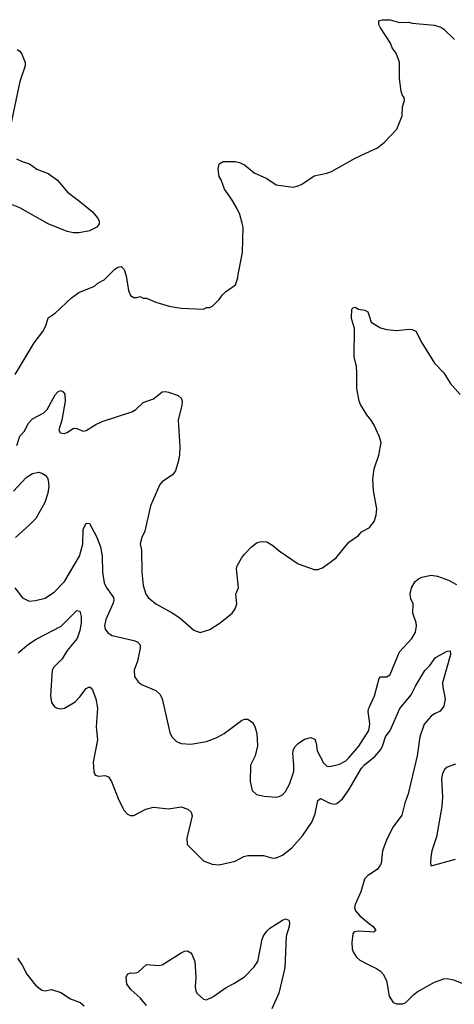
# Model space of a CAD drawing. Header units: inches. Extents: x 1934316 to 2140091, y 524953 to 667329.
# Tile 278 of 384: x 2047789 to 2050536, y 614919 to 621141. Entities that reach past the tile are written whole.
import ezdxf

# ---------------------------------------------------------------- set-up
doc = ezdxf.new("R2010")
doc.units = ezdxf.units.IN
doc.header["$MEASUREMENT"] = 0
for name, color, linetype in [('C0641', 7, 'Continuous'), ('C0642', 7, 'Continuous'), ('C0651', 7, 'Continuous'), ('C0652', 7, 'Continuous')]:
    doc.layers.add(name, color=color, linetype=linetype)

msp = doc.modelspace()

# ---------------------------------------------------------------- linework, layer by layer
at = {"layer": 'C0641', "color": 5}
for points, elevation in [([(2048158.3, 620000), (2048247.3, 619930), (2048280.7, 619890), (2048290.8, 619870), (2048291, 619850), (2048276, 619830), (2048230, 619806.6), (2048165.2, 619794.8), (2048130, 619794.5), (2048090, 619802), (2047970, 619851.8), (2047790, 619951.8), (2047748.7, 619970), (2047701, 619981), (2047670, 619994.5), (2047661.1, 620000)], 280), ([(2047760.8, 618899.2), (2047880.6, 619099.4), (2047935.6, 619170), (2047953.4, 619206.6), (2047970, 619257.3), (2048013.4, 619286.6), (2048117.5, 619382.5), (2048163.2, 619416.8), (2048262, 619458), (2048283.2, 619476.8), (2048322, 619498), (2048390, 619564.7), (2048410, 619578), (2048430, 619582), (2048450, 619562), (2048462.5, 619522.5), (2048476.3, 619430), (2048490, 619398), (2048510, 619384.7), (2048530, 619384.7), (2048551.1, 619391.1), (2048570, 619382), (2048590, 619382), (2048650, 619356), (2048734, 619330), (2048810, 619318), (2048950, 619312), (2048970, 619322), (2048990, 619322), (2049010, 619332), (2049050, 619372), (2049070, 619402), (2049090, 619422), (2049153.6, 619466.4), (2049168.7, 619510), (2049169, 619530), (2049196.2, 619670), (2049200.5, 619830), (2049195.6, 619855.6), (2049179.7, 619910), (2049162.4, 619950), (2049131.8, 620000)], 280), ([(2050000, 618623.5), (2049983.5, 618643.5), (2049943.7, 618710), (2049935.1, 618730), (2049919.5, 618810), (2049920.4, 618910), (2049916.9, 618950), (2049903.5, 619010), (2049904.5, 619190), (2049886.8, 619253.2), (2049889, 619311), (2049898, 619322), (2049910, 619324.7), (2049930, 619311), (2049970, 619306), (2049990, 619294), (2050000, 619262.6)], 260), ([(2047771.8, 618450), (2047789.6, 618510), (2047818.9, 618541.1), (2047843, 618590), (2047870, 618618.9), (2047942.5, 618657.5), (2047962.9, 618677.1), (2048013.6, 618770), (2048030, 618790.3), (2048050, 618798.7), (2048064.9, 618790), (2048073.8, 618773.8), (2048075.6, 618730), (2048056.4, 618610), (2048036.3, 618550), (2048046, 618530), (2048070, 618527.2), (2048090, 618533.4), (2048130, 618559.1), (2048150, 618557.1), (2048190, 618541.6), (2048210, 618544.4), (2048270, 618583.1), (2048310, 618602.6), (2048497, 618663), (2048522.5, 618677.5), (2048570, 618721.1), (2048634.4, 618745.6), (2048690, 618790.2), (2048710, 618792.2), (2048730, 618788.1), (2048790, 618766), (2048808.7, 618750), (2048815.6, 618730), (2048813.9, 618706.1), (2048790.5, 618610), (2048801, 618441), (2048798.4, 618390), (2048790, 618348), (2048773, 618290), (2048755.3, 618264.7), (2048690, 618221.2), (2048675.2, 618204.8), (2048616.3, 618070), (2048580.7, 617910), (2048560.7, 617870), (2048550.7, 617830), (2048559.1, 617790), (2048561.3, 617650), (2048570, 617564.7), (2048586.7, 617510), (2048600.5, 617490), (2048650, 617450.4), (2048753.8, 617393.8), (2048802, 617362), (2048890, 617284), (2048930, 617267.7), (2048990, 617287), (2049055.1, 617330), (2049131.2, 617390), (2049150, 617419.1), (2049162, 617450), (2049154.3, 617510), (2049171, 617550), (2049159.6, 617670), (2049162.9, 617690), (2049190, 617738.8), (2049210, 617764), (2049253.2, 617810), (2049290, 617837.3), (2049315.5, 617844.5), (2049350, 617840.7), (2049390, 617819.1), (2049430, 617785.5), (2049550, 617702), (2049650, 617666.8), (2049673.6, 617666.4), (2049702, 617678), (2049790, 617741), (2049870, 617838.8), (2049930, 617881), (2049950, 617904.7), (2049998, 617930), (2050000, 617932.6)], 260), ([(2047750, 618162.4), (2047830, 618247.2), (2047870, 618274), (2047910, 618281.3), (2047930, 618275.8), (2047950, 618263.1), (2047965.1, 618245.1), (2047970, 618230.8), (2047973.4, 618193.4), (2047967.8, 618150), (2047947.6, 618090), (2047890.2, 617990), (2047850, 617947.6), (2047763.1, 617870)], 240), ([(2047759.1, 617550), (2047807.1, 617487.1), (2047850, 617466.4), (2047890, 617470.4), (2047950, 617485.7), (2048010, 617524.9), (2048072.1, 617590), (2048167.9, 617750), (2048187.9, 617827.9), (2048190, 617918.8), (2048210, 617960.5), (2048230, 617958), (2048275.6, 617875.6), (2048299.8, 617810), (2048310.8, 617750), (2048311.8, 617650), (2048323.2, 617583.2), (2048336.2, 617556.2), (2048381.8, 617490), (2048383.5, 617470), (2048377.8, 617450), (2048334, 617350), (2048326, 617310), (2048329, 617289), (2048346.7, 617266.7), (2048374, 617250), (2048510, 617219.1), (2048532.7, 617210), (2048550.2, 617190.2), (2048550.3, 617170), (2048532.8, 617087.2), (2048512.7, 617030), (2048514, 616990), (2048538, 616958), (2048559.9, 616939.9), (2048650, 616902), (2048677.2, 616877.2), (2048690.4, 616850), (2048737.5, 616637.5), (2048750.8, 616610), (2048779.9, 616579.9), (2048810, 616566.8), (2048870, 616564), (2048970, 616580.5), (2049030, 616603), (2049081.2, 616630), (2049190, 616713), (2049210, 616720.7), (2049230, 616720.7), (2049260.5, 616700.5), (2049274.9, 616674.9), (2049287.7, 616630), (2049292.1, 616552.1), (2049276.4, 616490), (2049248.5, 616430), (2049246.6, 616326.6), (2049257.3, 616270), (2049284.9, 616244.9), (2049334.2, 616234.2), (2049410, 616228.5), (2049430, 616232.2), (2049450, 616242.4), (2049470, 616263), (2049494.7, 616310), (2049521.7, 616390), (2049522.7, 616430), (2049514.5, 616505.5), (2049520.5, 616530), (2049531, 616549), (2049550, 616568.2), (2049590, 616595.3), (2049630, 616606), (2049653.7, 616593.7), (2049662.4, 616570), (2049670, 616522), (2049710, 616444.9), (2049730, 616424.9), (2049750, 616421.1), (2049810, 616436), (2049850, 616457.4), (2049870, 616476.9), (2049931.6, 616550), (2049995.2, 616650), (2050000, 616676.4)], 240), ([(2047780.1, 617139.9), (2047844.1, 617195.9), (2047892.4, 617227.6), (2048050.5, 617309.5), (2048150, 617408.2), (2048170, 617404), (2048178.6, 617370), (2048177.3, 617330), (2048170, 617280.7), (2048151.7, 617230), (2048090, 617155.7), (2048058.2, 617101.8), (2048004.2, 617050), (2047995, 617030), (2047983.6, 616870), (2047990, 616826.8), (2048010, 616799.1), (2048026, 616790), (2048050, 616785.3), (2048073.2, 616790), (2048140.5, 616830), (2048170, 616861.3), (2048210, 616915.3), (2048230, 616924.4), (2048239.3, 616919.3), (2048250, 616907.3), (2048269.4, 616849.4), (2048280.9, 616790), (2048272.7, 616672.7), (2048280.7, 616590), (2048252.7, 616450), (2048257.3, 616390), (2048267.1, 616367.1), (2048290, 616360.7), (2048330, 616365.5), (2048350, 616357.3), (2048370, 616327.3), (2048414.9, 616210), (2048450, 616144), (2048470, 616121.6), (2048490, 616112.4), (2048510, 616112.2), (2048587.3, 616152.7), (2048635.6, 616164.4), (2048730, 616154.6), (2048810, 616166.7), (2048852.7, 616152.7), (2048872.8, 616132.7), (2048879.5, 616110), (2048846, 615970), (2048848.1, 615928.1), (2048950, 615826), (2049005.8, 615805.8), (2049050, 615800.3), (2049150, 615824.2), (2049205.9, 615854.1), (2049230, 615860.3), (2049330, 615859.5), (2049390, 615843.1), (2049410, 615845.2), (2049450, 615862.4), (2049510, 615907.9), (2049575.5, 615984.5), (2049635, 616070), (2049657.5, 616122.5), (2049672.8, 616207.2), (2049690, 616220.2), (2049750, 616191.1), (2049775.8, 616184.2), (2049792.8, 616187.2), (2049830, 616216.9), (2049870, 616274.7), (2049950, 616412.2), (2049970, 616434.8), (2050000, 616458.7)], 220), ([(2050000, 616708.5), (2049992.2, 616767.8), (2049994.1, 616785.9), (2050000, 616798.9)], 240), ([(2050000, 615739.6), (2049990, 615733.1), (2049969.2, 615710), (2049945.2, 615630), (2049908.8, 615550), (2049904.8, 615530), (2049912.4, 615510), (2049939.1, 615479.1), (2050000, 615428.6)], 220), ([(2048590, 614911.5), (2048550, 614959.6), (2048493, 615010), (2048467, 615047), (2048461.6, 615090), (2048469.7, 615110.3), (2048490, 615117.3), (2048510, 615116.3), (2048537.2, 615122.8), (2048590, 615170.5), (2048670, 615164.4), (2048690, 615168), (2048810, 615243.7), (2048830, 615254.4), (2048850, 615258), (2048870, 615245.5), (2048876.4, 615236.4), (2048895.2, 615190), (2048901.3, 615090), (2048898.3, 615030), (2048902.5, 615002.5), (2048910, 614987.7), (2048950, 614950.7), (2048970, 614948.5), (2049010, 614966), (2049093.8, 615026.2), (2049142.9, 615050), (2049210, 615093.1), (2049270, 615155.8), (2049294.3, 615190), (2049322.3, 615330), (2049330, 615351.1), (2049350, 615381.6), (2049370, 615401.1), (2049450, 615450.8), (2049470, 615458.8), (2049490, 615451), (2049494, 615434), (2049491.9, 615411.9), (2049473, 615350), (2049465.8, 615150), (2049426, 614990), (2049382.2, 614890)], 180), ([(2050000, 615377.2), (2049930, 615381.6), (2049903.1, 615376.9), (2049894.7, 615365.3), (2049888.7, 615310), (2049890.4, 615270.4), (2049897.1, 615250), (2049917, 615217), (2049938, 615198), (2050000, 615167.1)], 220), ([(2047774.3, 615210), (2047805.6, 615165.6), (2047833.6, 615110), (2047890, 615041.1), (2047930, 615008.2), (2047950, 615004.4), (2047990, 615013.4), (2048050, 614993), (2048110, 614953), (2048170.3, 614930.3), (2048197.3, 614910)], 180)]:
    msp.add_lwpolyline(points, dxfattribs=dict(at, elevation=elevation))
at = {"layer": 'C0642', "color": 5, "elevation": 280}
for points in [[(2047772.8, 620952.8), (2047790, 620942.8), (2047802.8, 620922.8), (2047823, 620870), (2047823, 620850), (2047790.3, 620750), (2047722.6, 620430)], [(2049131.8, 620000), (2049119.7, 620019.7), (2049082.7, 620070), (2049062, 620130), (2049049.4, 620149.4), (2049043.6, 620196.4), (2049049.7, 620230.3), (2049074.8, 620245.2), (2049150, 620245.7), (2049179.3, 620239.3), (2049210, 620224.4), (2049270, 620173.1), (2049350, 620136.5), (2049410, 620097.1), (2049517.5, 620082.5), (2049549.5, 620090.5), (2049576.6, 620103.4), (2049650, 620154), (2049730, 620170.7), (2049758.9, 620181.1), (2049910, 620266.8), (2050000, 620307.9)], [(2047770, 620262), (2047804.7, 620244.7), (2047851.3, 620230), (2047897.1, 620197.1), (2047970, 620168.2), (2048027.1, 620127.1), (2048092.1, 620052.1), (2048158.3, 620000)]]:
    msp.add_lwpolyline(points, dxfattribs=at)
at = {"layer": 'C0651', "color": 5}
for points, elevation in [([(2050000, 619262.6), (2050010.4, 619230), (2050070, 619193.7), (2050110, 619183.2), (2050170, 619177.7), (2050250, 619186.3), (2050270, 619184.1), (2050292.3, 619172.3), (2050330, 619099.5), (2050410, 618970.4), (2050469.2, 618909.2), (2050510, 618843.8), (2050572.1, 618772)], 260), ([(2050000, 617932.6), (2050029.3, 617970.7), (2050042.7, 618010), (2050046.6, 618050), (2050025.4, 618165.4), (2050021.7, 618238.3), (2050030, 618302), (2050059, 618390), (2050072.7, 618470), (2050062, 618510), (2050030, 618578), (2050011.1, 618610), (2050000, 618623.5)], 260), ([(2050000, 616798.9), (2050031.6, 616868.4), (2050061.7, 616978.3), (2050070, 616987.7), (2050110, 616988.4), (2050130, 617002.4), (2050190, 617146.4), (2050268.3, 617230), (2050291, 617270), (2050296.9, 617310), (2050294.3, 617330), (2050274.7, 617390), (2050276.2, 617450), (2050262, 617482), (2050256.3, 617510), (2050265.6, 617550), (2050289.5, 617590), (2050310, 617608.2), (2050330, 617618.4), (2050390, 617630.4), (2050430, 617625.5), (2050499.5, 617599.5), (2050550, 617571)], 240), ([(2050000, 616458.7), (2050034.2, 616485.8), (2050071.3, 616530), (2050084.2, 616555.8), (2050101, 616610), (2050130, 616650.2), (2050191.1, 616788.9), (2050264.2, 616875.8), (2050291.1, 616930), (2050350, 617028.2), (2050380.6, 617059.4), (2050416, 617110), (2050490, 617150.7), (2050510, 617152), (2050512, 617130), (2050461.6, 616950), (2050462.6, 616922.6), (2050478.4, 616850), (2050470, 616802.7), (2050447.5, 616772.5), (2050410, 616755.3), (2050390, 616740.5), (2050345.8, 616690), (2050318.2, 616610), (2050301.9, 616490), (2050244.2, 616250), (2050222.9, 616190), (2050205.1, 616114.9), (2050150, 616039.7), (2050110, 615962), (2050081.8, 615890), (2050073.2, 615810), (2050066.2, 615793.8), (2050048.8, 615771.2), (2050000, 615739.6)], 220), ([(2050000, 616676.4), (2050002.4, 616690), (2050000, 616708.5)], 240), ([(2050543, 616437), (2050490, 616418), (2050475.2, 616404.8), (2050462, 616378), (2050454.4, 616345.6), (2050461.7, 616230), (2050457, 616170), (2050422.4, 615977.6), (2050394.8, 615890), (2050386.8, 615850), (2050384.7, 615810), (2050390, 615794), (2050543.7, 615836.3)], 240), ([(2050000, 615428.6), (2050022.4, 615410), (2050038.7, 615390), (2050036.9, 615383.1), (2050024.4, 615375.6), (2050000, 615377.2)], 220), ([(2050000, 615167.1), (2050044.8, 615144.8), (2050070, 615128), (2050086, 615110), (2050108, 615070), (2050124, 614970), (2050150, 614931), (2050170, 614922), (2050210, 614921.6), (2050230, 614930.5), (2050279.1, 614980.9), (2050301.8, 614998.2), (2050410, 615058.7), (2050470, 615080.5), (2050490, 615081.6), (2050530, 615073.1), (2050610, 615043.1)], 220)]:
    msp.add_lwpolyline(points, dxfattribs=dict(at, elevation=elevation))
at = {"layer": 'C0652', "color": 5, "elevation": 280}
msp.add_lwpolyline([(2050000, 620307.9), (2050050, 620330.8), (2050093.8, 620366.2), (2050173.2, 620450), (2050206.3, 620533.7), (2050209.3, 620590.7), (2050222, 620630), (2050219, 620650), (2050206.6, 620666.6), (2050199, 620690), (2050189.2, 620770), (2050189, 620870), (2050184, 620890), (2050169, 620930), (2050144.1, 620964.1), (2050132.1, 620992.1), (2050069.2, 621090), (2050059, 621110), (2050058, 621130), (2050064, 621136), (2050080.2, 621139.8), (2050130, 621141), (2050190, 621122.8), (2050245.4, 621125.4), (2050270, 621118), (2050410, 621106), (2050450, 621094.8), (2050470, 621081), (2050536.1, 621016.1)], dxfattribs=at)

doc.saveas('drawing.dxf')
